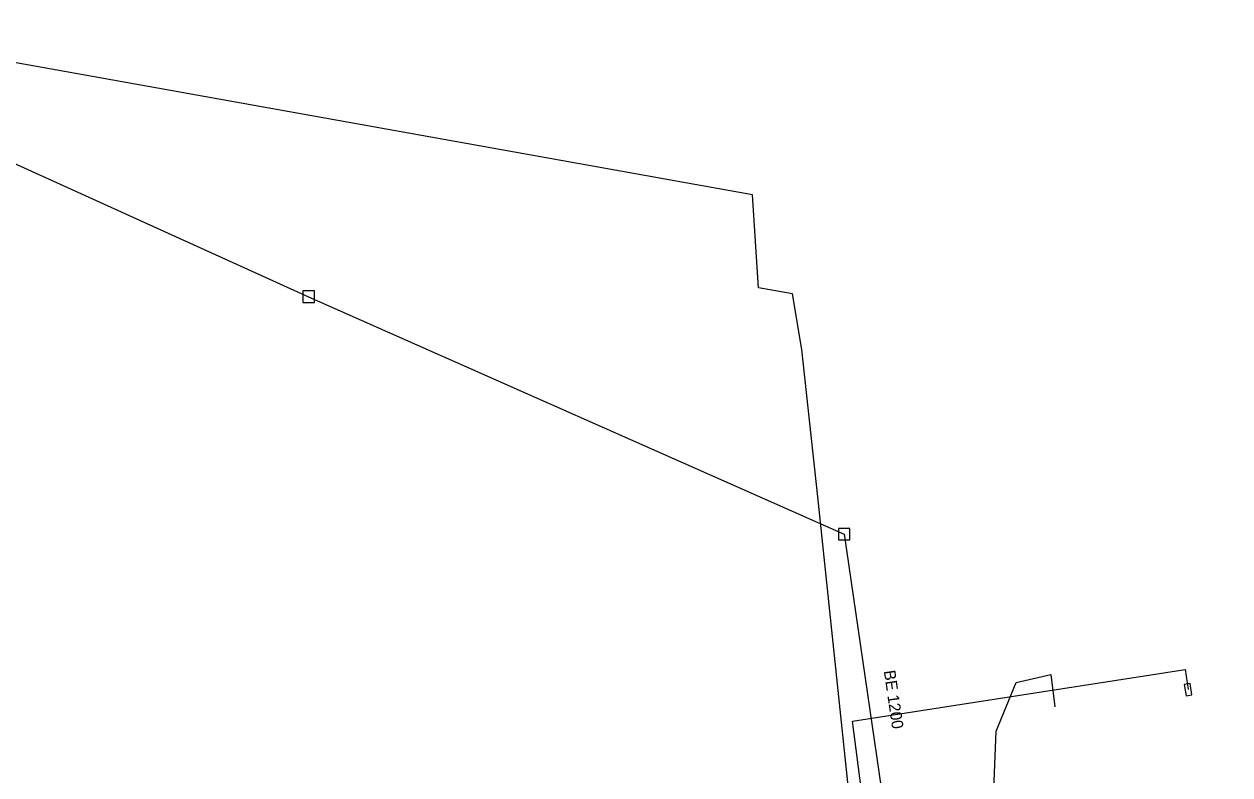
# Model space of a CAD drawing. Extents: x -736911 to -735381, y -1119567 to -1117933.
# Drawn here: x -735743.7 to -735639.1, y -1118449.6 to -1118384.5 of the extents above; entities that cross this region are included whole.
import ezdxf

# ---------------------------------------------------------------- set-up
doc = ezdxf.new("R2010")
doc.units = 0
for name, color, linetype in [('HUP', 7, 'Continuous'), ('Kanalizační stoka', 7, 'Continuous'), ('Kanalizační šachty', 7, 'Continuous'), ('NTL plynovod', 7, 'Continuous'), ('Ochranné pásmo vodojemu', 7, 'Continuous'), ('Osa trasy kynety', 7, 'Continuous'), ('Popis', 7, 'Continuous')]:
    doc.layers.add(name, color=color, linetype=linetype)

msp = doc.modelspace()

# ---------------------------------------------------------------- linework, layer by layer
at = {"layer": 'HUP'}
msp.add_lwpolyline([(-735642.44, -1118442.7), (-735642.59, -1118441.71), (-735643.09, -1118441.79), (-735642.93, -1118442.77)], close=True, dxfattribs=at)
at = {"layer": 'Kanalizační stoka'}
for points in [[(-735771.24, -1118384.51), (-735719.06, -1118408.16)], [(-735719.06, -1118408.16), (-735672.6, -1118428.76)], [(-735672.6, -1118428.76), (-735664.36, -1118485.26)]]:
    msp.add_lwpolyline(points, dxfattribs=at)
at = {"layer": 'Kanalizační šachty'}
for p, q in [((-735718.56, -1118407.66), (-735719.56, -1118407.66)), ((-735719.56, -1118407.66), (-735719.56, -1118408.66)), ((-735718.56, -1118408.66), (-735718.56, -1118407.66)), ((-735719.56, -1118408.66), (-735718.56, -1118408.66)), ((-735672.1, -1118428.26), (-735673.1, -1118428.26)), ((-735673.1, -1118428.26), (-735673.1, -1118429.26)), ((-735672.1, -1118429.26), (-735672.1, -1118428.26)), ((-735673.1, -1118429.26), (-735672.1, -1118429.26))]:
    msp.add_line(p, q, dxfattribs=at)
at = {"layer": 'NTL plynovod'}
msp.add_lwpolyline([(-735667.16, -1118481.39), (-735671.87, -1118444.99), (-735643.02, -1118440.51), (-735642.76, -1118442.24)], dxfattribs=at)
at = {"layer": 'Ochranné pásmo vodojemu'}
msp.add_lwpolyline([(-735639.13, -1118582.77), (-735645.2, -1118565.04), (-735651.2, -1118547.53), (-735657.83, -1118528.58), (-735664.98, -1118512.89), (-735666.01, -1118502.73), (-735667.26, -1118493.69), (-735667.41, -1118492.57), (-735667.98, -1118488.62), (-735668.87, -1118482.66), (-735669.12, -1118480.32), (-735674.88, -1118425.52), (-735676.27, -1118412.73), (-735677.08, -1118407.92), (-735680.02, -1118407.39), (-735680.56, -1118399.33), (-735750.61, -1118386.77)], dxfattribs=at)
at = {"layer": 'Osa trasy kynety'}
msp.add_lwpolyline([(-735699.21, -1118476.13), (-735679.44, -1118479.6), (-735664.84, -1118483.18), (-735656.76, -1118481.7), (-735657.27, -1118479.38), (-735659.83, -1118456.73), (-735659.41, -1118445.84), (-735657.66, -1118441.63), (-735654.67, -1118440.92), (-735654.32, -1118443.75)], dxfattribs=at)

# ---------------------------------------------------------------- texts
at = {"layer": 'Popis'}
msp.add_text('BE 1200', height=1, rotation=278.299, dxfattribs=at).set_placement((-735669.16, -1118440.63))

doc.saveas('drawing.dxf')
